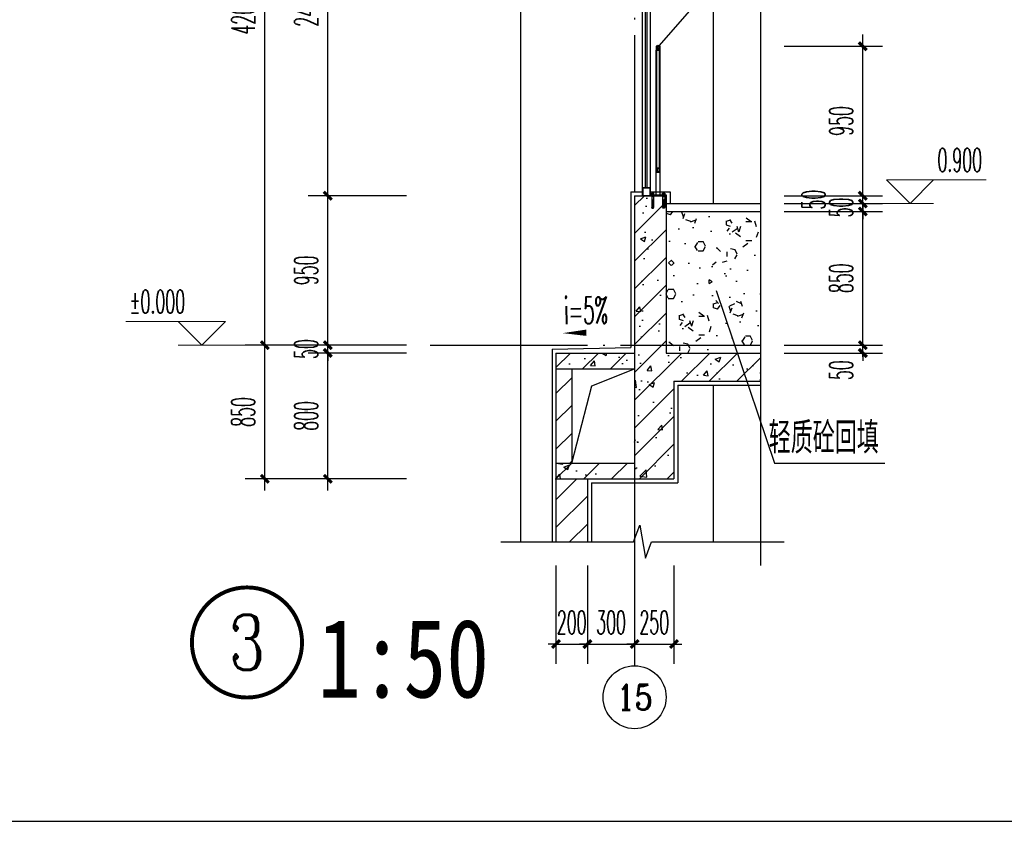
# Model space of a CAD drawing. Extents: x 1779708 to 7299578, y -1121471 to 88434.
# Tile 1016 of 1056: x 7025646 to 7031903, y -976700 to -971604. Entities that reach past the tile are written whole.
import ezdxf
from ezdxf.enums import TextEntityAlignment as Align

# ---------------------------------------------------------------- set-up
doc = ezdxf.new("R2010")
doc.units = 0
doc.header["$LTSCALE"] = 1000
doc.header["$MEASUREMENT"] = 0
doc.linetypes.add('DOTE', pattern=[2.42, 2, -0.2, 0.02, -0.2])
doc.layers.get('0').update_dxf_attribs({"linetype": 'CONTINUOUS'})
doc.layers.get('Defpoints').update_dxf_attribs({"linetype": 'CONTINUOUS'})
for name, color, linetype in [('AXIS', 3, 'CONTINUOUS'), ('AXIS_TEXT', 7, 'CONTINUOUS'), ('DIM_IDEN', 3, 'CONTINUOUS'), ('DIM_LEAD', 3, 'CONTINUOUS'), ('DIM_SYMB', 3, 'CONTINUOUS'), ('DOTE', 1, 'DOTE'), ('LG', 32, 'CONTINUOUS'), ('PUB_TAB', 7, 'CONTINUOUS'), ('PUB_TEXT', 7, 'CONTINUOUS'), ('WALL', 255, 'CONTINUOUS'), ('WINDOW', 2, 'CONTINUOUS'), ('填充细线', 8, 'CONTINUOUS'), ('立面中线', 140, 'CONTINUOUS'), ('粉刷线', 213, 'CONTINUOUS')]:
    doc.layers.add(name, color=color, linetype=linetype)
doc.layers.add('DIM_ELEV', color=3, linetype='CONTINUOUS', lineweight=13)
doc.styles.add('-仿宋_GB2312', font='txt', dxfattribs={"width": 0.8})
doc.styles.add('_TCH_AXIS', font='COMPLEX', dxfattribs={"bigfont": 'GBCBIG'})
doc.styles.add('_TCH_DIM', font='SIMPLEX.shx', dxfattribs={"width": 0.7, "bigfont": 'GBCBIG.shx'})
doc.styles.add('_TCH_DIM_T3', font='SIMPLEX.shx', dxfattribs={"width": 0.494118, "bigfont": 'GBCBIG.shx'})
doc.styles.add('_TCH_LABEL', font='COMPLEX', dxfattribs={"bigfont": 'GBCBIG'})
doc.styles.add('COMPLEX', font='COMPLEX')
doc.styles.add('HZTXT', font='simplex.shx', dxfattribs={"width": 0.7, "bigfont": 'HZTXT.shx'})
doc.dimstyles.new('_TCH_ARCH&&50', dxfattribs={"dimtxt": 148.75, "dimasz": 50, "dimexe": 125, "dimexo": 150, "dimgap": 63.125, "dimtad": 1, "dimdec": 0, "dimzin": 0, "dimdsep": 46, "dimtxsty": '_TCH_DIM_T3', "dimblk": 'ARCHTICK', "dimcen": 0.09, "dimdle": 75, "dimclrt": 7, "dimazin": 2, "dimtfac": 1, "dimtdec": 0, "dimtix": 1, "dimtmove": 2, "dimatfit": 3, "dimfxl": 250, "dimtolj": 1, "dimtzin": 0, "dimarcsym": 0})

# ---------------------------------------------------------------- blocks, each defined once
blk = doc.blocks.new('A$C52F242EC')
at = {"layer": 'LG'}
for p, q in [((37.5, 65.4), (37.5, 984.4)), ((42, 234.4), (42, 984.4)), ((58, 234.4), (58, 984.4)), ((62.5, 65.4), (62.5, 984.4)), ((5.8, 67.3), (24, 67.3)), ((5.8, 65.4), (5.8, 67.3)), ((24, 65.4), (5.8, 65.4)), ((7.6, 74.9), (7.6, 70.5)), ((7.6, 69.1), (7.6, 67.3)), ((22.2, 69.1), (7.6, 69.1)), ((20, 76.4), (9.8, 76.4)), ((20, 69.1), (9.8, 69.1)), ((10.4, 79.1), (11.3, 80)), ((10.4, 79.1), (19.5, 79.1)), ((10.4, 76.4), (10.4, 79.1)), ((10.4, 54.4), (10.4, 65.4)), ((11.3, 80), (18.5, 80)), ((11.3, 70.5), (11.3, 74.9)), ((18.4, 70.5), (18.4, 74.9)), ((18.5, 80), (19.5, 79.1)), ((19.5, 79.1), (19.5, 76.4)), ((19.5, 54.4), (19.5, 65.4)), ((22.2, 70.5), (22.2, 74.9)), ((22.2, 67.3), (22.2, 69.1)), ((24, 67.3), (24, 65.4)), ((89.6, 79.1), (80.5, 79.1)), ((80.5, 54.4), (80.5, 65.4)), ((81.6, 70.5), (81.6, 74.9)), ((88.7, 70.5), (88.7, 74.9)), ((89.6, 54.4), (89.6, 65.4)), ((8.5, 54.4), (8.5, -6.9)), ((21.3, 54.4), (8.5, 54.4)), ((10.4, 34.4), (12.2, 34.4)), ((10.4, -16), (10.4, 34.4)), ((12.2, 34.4), (12.2, -16)), ((17.6, -16), (17.6, 34.4)), ((17.6, 34.4), (19.5, 34.4)), ((19.5, 34.4), (19.5, -16)), ((21.3, -6.9), (21.3, 54.4)), ((8.5, -6.9), (7.9, -16)), ((7.9, -16), (10.4, -16)), ((10.4, -16), (9.5, -20.6)), ((9.5, -20.6), (20.4, -20.6)), ((12.2, -16), (17.6, -16)), ((20.4, -20.6), (19.5, -16)), ((19.5, -16), (21.9, -16)), ((21.9, -16), (21.3, -6.9))]:
    blk.add_line(p, q, dxfattribs=at)
for points in [[(37.5, 1009.4), (62.5, 1009.4), (62.5, 984.4), (37.5, 984.4)], [(42.5, 1004.4), (57.5, 1004.4), (57.5, 989.4), (42.5, 989.4)], [(37.5, 234.4), (62.5, 234.4), (62.5, 209.4), (37.5, 209.4)], [(42.5, 229.4), (57.5, 229.4), (57.5, 214.4), (42.5, 214.4)], [(0, 59.4), (100, 59.4), (100, 65.4), (0, 65.4)], [(76, 65.4), (94.2, 65.4), (94.2, 67.3), (76, 67.3)], [(82.4, -16), (82.4, 34.4), (80.5, 34.4), (80.5, -16), (78.1, -16), (78.7, -6.9), (78.7, 54.4), (91.5, 54.4), (91.5, -6.9), (92.1, -16), (89.6, -16), (89.6, 34.4), (87.8, 34.4), (87.8, -16)]]:
    blk.add_lwpolyline(points, close=True, dxfattribs=at)
blk.add_lwpolyline([(80.9, 69.8, -0.152179), (78.5, 69.8, -0.414214), (77.8, 70.5), (77.8, 74.9, -0.414214), (78.5, 75.6, -0.152179), (80.9, 75.6, -0.414214), (81.6, 74.9, -0.414214), (82.4, 75.6, -0.106972), (88, 75.6, -0.414214), (88.7, 74.9, -0.414214), (89.5, 75.6, -0.163695), (91.6, 75.6, -0.414214), (92.4, 74.9), (92.4, 70.5, -0.414214), (91.6, 69.8, -0.163695), (89.5, 69.8, -0.414214), (88.7, 70.5, -0.414214), (88, 69.8, -0.106972), (82.4, 69.8, -0.414214), (81.6, 70.5, -0.414214)], format="xyb", close=True, dxfattribs=at)
for points in [[(77.8, 67.3), (77.8, 69.1), (92.4, 69.1), (92.4, 67.3)], [(89.6, 76.4), (89.6, 79.1), (88.7, 80), (81.5, 80), (80.5, 79.1), (80.5, 76.4)], [(89.6, -16), (90.5, -20.6), (79.6, -20.6), (80.5, -16)]]:
    blk.add_lwpolyline(points, dxfattribs=at)
for points in [[(79.3, 75.8, 0.133077), (80, 76.4), (90.2, 76.4, 0.130908), (90.8, 75.8)], [(79.3, 69.7, -0.133077), (80, 69.1), (90.2, 69.1, -0.130908), (90.8, 69.6)]]:
    blk.add_lwpolyline(points, format="xyb", dxfattribs=at)
at = {"layer": 'LG', "extrusion": (0, 0, -1)}
for centre, major_axis, start_param, end_param in [((8.4, 74.9), (0.514, 0.514), 3.926991, 5.497787), ((8.4, 70.5), (-0.514, 0.514), 3.926991, 5.497787), ((9.5, 72.4), (2.42, 2.42), -1.10991, -0.460887), ((9.5, 73.1), (-2.42, 2.42), 3.602479, 4.251502), ((8.4, 77.3), (1.17, 1.17), 1.38011, 1.900782), ((8.4, 68.2), (1.17, 1.17), -0.329986, 0.190687), ((10.5, 74.9), (0.514, 0.514), -0.785398, 0.785398), ((10.5, 70.5), (-0.514, 0.514), 2.356194, 3.926991), ((12, 74.9), (0.514, 0.514), 3.926991, 5.497787), ((12, 70.5), (-0.514, 0.514), 3.926991, 5.497787), ((14.8, 62.6), (9.42, 9.42), -0.998532, -0.572265), ((14.8, 82.8), (-9.42, 9.42), 3.713857, 4.140124), ((17.6, 74.9), (-0.514, 0.514), 0.785398, 2.356194), ((17.6, 70.5), (0.514, 0.514), 0.785398, 2.356194), ((19.1, 74.9), (0.514, 0.514), 3.926991, 5.497787), ((19.1, 70.5), (-0.514, 0.514), 3.926991, 5.497787), ((20.3, 71.8), (2.81, 2.81), -1.08744, -0.483357), ((20.3, 73.6), (-2.81, 2.81), 3.624949, 4.229032), ((21.4, 77.3), (1.17, 1.17), 2.80308, 3.332279), ((21.4, 68.2), (1.17, 1.17), 4.521702, 5.050901), ((21.5, 74.9), (0.514, 0.514), -0.785398, 0.785398), ((21.5, 70.5), (-0.514, 0.514), 2.356194, 3.926991)]:
    blk.add_ellipse(centre, major_axis=major_axis, ratio=1, start_param=start_param, end_param=end_param, dxfattribs=at)
blk = doc.blocks.new('_ArchTick')
at = {"color": 0, "linetype": 'ByBlock', "const_width": 0.4}
blk.add_lwpolyline([(-0.5, -0.5), (0.5, 0.5)], dxfattribs=at)
blk = doc.blocks.new('*D1050')
at = {"layer": 'AXIS', "color": 0, "lineweight": -2, "transparency": 16777216}
for p, q in [((7027204, -974598.2), (7027204, -973598.2)), ((7028104, -973673.2), (7027079, -973673.2)), ((7028104, -974523.2), (7027079, -974523.2))]:
    blk.add_line(p, q, dxfattribs=at)
at = {"layer": 'Defpoints', "color": 0, "transparency": 16777216}
for p in [(7027204, -973673.2), (7028254, -973673.2), (7028254, -974523.2)]:
    blk.add_point(p, dxfattribs=at)
at = {"layer": 'AXIS', "color": 0, "lineweight": -2, "transparency": 16777216, "xscale": 50, "yscale": 50, "zscale": 50}
for p, rotation in [((7027204, -973673.2), 90), ((7027204, -974523.2), 270)]:
    blk.add_blockref('_ArchTick', p, dxfattribs=dict(at, rotation=rotation))
at = {"layer": 'AXIS', "color": 7, "transparency": 16777216, "insert": (7027066.5, -974098.2), "char_height": 148.75, "attachment_point": 5, "rotation": 90, "style": '_TCH_DIM_T3'}
blk.add_mtext('\\A1;850', dxfattribs=at)
blk = doc.blocks.new('*D1051')
at = {"layer": 'AXIS', "color": 0, "lineweight": -2, "transparency": 16777216}
for p, q in [((7027204, -973748.2), (7027204, -969398.2)), ((7028104, -969473.2), (7027079, -969473.2)), ((7028104, -973673.2), (7027079, -973673.2))]:
    blk.add_line(p, q, dxfattribs=at)
at = {"layer": 'Defpoints', "color": 0, "transparency": 16777216}
for p in [(7027204, -969473.2), (7028254, -969473.2), (7028254, -973673.2)]:
    blk.add_point(p, dxfattribs=at)
at = {"layer": 'AXIS', "color": 0, "lineweight": -2, "transparency": 16777216, "xscale": 50, "yscale": 50, "zscale": 50}
for p, rotation in [((7027204, -969473.2), 90), ((7027204, -973673.2), 270)]:
    blk.add_blockref('_ArchTick', p, dxfattribs=dict(at, rotation=rotation))
at = {"layer": 'AXIS', "color": 7, "transparency": 16777216, "insert": (7027066.5, -971573.2), "char_height": 148.75, "attachment_point": 5, "rotation": 90, "style": '_TCH_DIM_T3'}
blk.add_mtext('\\A1;4200', dxfattribs=at)
blk = doc.blocks.new('*D1058')
at = {"layer": 'AXIS', "color": 0, "lineweight": -2, "transparency": 16777216}
for p, q in [((7027604, -974598.2), (7027604, -973648.2)), ((7028104, -973723.2), (7027479, -973723.2)), ((7028104, -974523.2), (7027479, -974523.2))]:
    blk.add_line(p, q, dxfattribs=at)
at = {"layer": 'Defpoints', "color": 0, "transparency": 16777216}
for p in [(7027604, -973723.2), (7028254, -973723.2), (7028254, -974523.2)]:
    blk.add_point(p, dxfattribs=at)
at = {"layer": 'AXIS', "color": 0, "lineweight": -2, "transparency": 16777216, "xscale": 50, "yscale": 50, "zscale": 50}
for p, rotation in [((7027604, -973723.2), 90), ((7027604, -974523.2), 270)]:
    blk.add_blockref('_ArchTick', p, dxfattribs=dict(at, rotation=rotation))
at = {"layer": 'AXIS', "color": 7, "transparency": 16777216, "insert": (7027466.5, -974123.2), "char_height": 148.75, "attachment_point": 5, "rotation": 90, "style": '_TCH_DIM_T3'}
blk.add_mtext('\\A1;800', dxfattribs=at)
blk = doc.blocks.new('*D1059')
at = {"layer": 'AXIS', "color": 0, "lineweight": -2, "transparency": 16777216}
for p, q in [((7028104, -973673.2), (7027479, -973673.2)), ((7027604, -973673.2), (7027604, -973623.2)), ((7027604, -973723.2), (7027604, -973673.2)), ((7028104, -973723.2), (7027479, -973723.2)), ((7027604, -973723.2), (7027604, -973773.2))]:
    blk.add_line(p, q, dxfattribs=at)
at = {"layer": 'Defpoints', "color": 0, "transparency": 16777216}
for p in [(7027604, -973673.2), (7028254, -973673.2), (7028254, -973723.2)]:
    blk.add_point(p, dxfattribs=at)
at = {"layer": 'AXIS', "color": 0, "lineweight": -2, "transparency": 16777216, "xscale": 50, "yscale": 50, "zscale": 50}
for p, rotation in [((7027604, -973673.2), 270), ((7027604, -973723.2), 90)]:
    blk.add_blockref('_ArchTick', p, dxfattribs=dict(at, rotation=rotation))
at = {"layer": 'AXIS', "color": 7, "transparency": 16777216, "insert": (7027466.5, -973698.2), "char_height": 148.75, "attachment_point": 5, "rotation": 90, "style": '_TCH_DIM_T3'}
blk.add_mtext('\\A1;50', dxfattribs=at)
blk = doc.blocks.new('*D1060')
at = {"layer": 'AXIS', "color": 0, "lineweight": -2, "transparency": 16777216}
for p, q in [((7027604, -973748.2), (7027604, -972648.2)), ((7028104, -972723.2), (7027479, -972723.2)), ((7028104, -973673.2), (7027479, -973673.2))]:
    blk.add_line(p, q, dxfattribs=at)
at = {"layer": 'Defpoints', "color": 0, "transparency": 16777216}
for p in [(7027604, -972723.2), (7028254, -972723.2), (7028254, -973673.2)]:
    blk.add_point(p, dxfattribs=at)
at = {"layer": 'AXIS', "color": 0, "lineweight": -2, "transparency": 16777216, "xscale": 50, "yscale": 50, "zscale": 50}
for p, rotation in [((7027604, -972723.2), 90), ((7027604, -973673.2), 270)]:
    blk.add_blockref('_ArchTick', p, dxfattribs=dict(at, rotation=rotation))
at = {"layer": 'AXIS', "color": 7, "transparency": 16777216, "insert": (7027466.5, -973198.2), "char_height": 148.75, "attachment_point": 5, "rotation": 90, "style": '_TCH_DIM_T3'}
blk.add_mtext('\\A1;950', dxfattribs=at)
blk = doc.blocks.new('*D1061')
at = {"layer": 'AXIS', "color": 0, "lineweight": -2, "transparency": 16777216}
for p, q in [((7027604, -972798.2), (7027604, -970248.2)), ((7028104, -970323.2), (7027479, -970323.2)), ((7028104, -972723.2), (7027479, -972723.2))]:
    blk.add_line(p, q, dxfattribs=at)
at = {"layer": 'Defpoints', "color": 0, "transparency": 16777216}
for p in [(7027604, -970323.2), (7028254, -970323.2), (7028254, -972723.2)]:
    blk.add_point(p, dxfattribs=at)
at = {"layer": 'AXIS', "color": 0, "lineweight": -2, "transparency": 16777216, "xscale": 50, "yscale": 50, "zscale": 50}
for p, rotation in [((7027604, -970323.2), 90), ((7027604, -972723.2), 270)]:
    blk.add_blockref('_ArchTick', p, dxfattribs=dict(at, rotation=rotation))
at = {"layer": 'AXIS', "color": 7, "transparency": 16777216, "insert": (7027466.5, -971523.2), "char_height": 148.75, "attachment_point": 5, "rotation": 90, "style": '_TCH_DIM_T3'}
blk.add_mtext('\\A1;2400', dxfattribs=at)
blk = doc.blocks.new('*D1102')
at = {"layer": 'AXIS', "color": 0, "lineweight": -2, "transparency": 16777216}
for p, q in [((7030504, -973673.2), (7031129, -973673.2)), ((7031004, -973673.2), (7031004, -973623.2)), ((7031004, -973723.2), (7031004, -973673.2)), ((7030504, -973723.2), (7031129, -973723.2)), ((7031004, -973723.2), (7031004, -973773.2))]:
    blk.add_line(p, q, dxfattribs=at)
at = {"layer": 'Defpoints', "color": 0, "transparency": 16777216}
for p in [(7030354, -973673.2), (7031004, -973673.2), (7030354, -973723.2)]:
    blk.add_point(p, dxfattribs=at)
at = {"layer": 'AXIS', "color": 0, "lineweight": -2, "transparency": 16777216, "xscale": 50, "yscale": 50, "zscale": 50}
for p, rotation in [((7031004, -973673.2), 270), ((7031004, -973723.2), 90)]:
    blk.add_blockref('_ArchTick', p, dxfattribs=dict(at, rotation=rotation))
at = {"layer": 'AXIS', "color": 7, "transparency": 16777216, "insert": (7030866.5, -973832.7), "char_height": 148.75, "attachment_point": 5, "rotation": 90, "style": '_TCH_DIM_T3'}
blk.add_mtext('\\A1;50', dxfattribs=at)
blk = doc.blocks.new('*D1103')
at = {"layer": 'AXIS', "color": 0, "lineweight": -2, "transparency": 16777216}
for p, q in [((7031004, -973748.2), (7031004, -972748.2)), ((7030504, -972823.2), (7031129, -972823.2)), ((7030504, -973673.2), (7031129, -973673.2))]:
    blk.add_line(p, q, dxfattribs=at)
at = {"layer": 'Defpoints', "color": 0, "transparency": 16777216}
for p in [(7030354, -972823.2), (7031004, -972823.2), (7030354, -973673.2)]:
    blk.add_point(p, dxfattribs=at)
at = {"layer": 'AXIS', "color": 0, "lineweight": -2, "transparency": 16777216, "xscale": 50, "yscale": 50, "zscale": 50}
for p, rotation in [((7031004, -972823.2), 90), ((7031004, -973673.2), 270)]:
    blk.add_blockref('_ArchTick', p, dxfattribs=dict(at, rotation=rotation))
at = {"layer": 'AXIS', "color": 7, "transparency": 16777216, "insert": (7030866.5, -973248.2), "char_height": 148.75, "attachment_point": 5, "rotation": 90, "style": '_TCH_DIM_T3'}
blk.add_mtext('\\A1;850', dxfattribs=at)
blk = doc.blocks.new('*D1104')
at = {"layer": 'AXIS', "color": 0, "lineweight": -2, "transparency": 16777216}
for p, q in [((7031004, -972773.2), (7031004, -972723.2)), ((7030504, -972773.2), (7031129, -972773.2)), ((7031004, -972823.2), (7031004, -972773.2)), ((7030504, -972823.2), (7031129, -972823.2)), ((7031004, -972823.2), (7031004, -972873.2))]:
    blk.add_line(p, q, dxfattribs=at)
at = {"layer": 'Defpoints', "color": 0, "transparency": 16777216}
for p in [(7030354, -972773.2), (7031004, -972773.2), (7030354, -972823.2)]:
    blk.add_point(p, dxfattribs=at)
at = {"layer": 'AXIS', "color": 0, "lineweight": -2, "transparency": 16777216, "xscale": 50, "yscale": 50, "zscale": 50}
for p, rotation in [((7031004, -972773.2), 270), ((7031004, -972823.2), 90)]:
    blk.add_blockref('_ArchTick', p, dxfattribs=dict(at, rotation=rotation))
at = {"layer": 'AXIS', "color": 7, "transparency": 16777216, "insert": (7030866.5, -972798.2), "char_height": 148.75, "attachment_point": 5, "rotation": 90, "style": '_TCH_DIM_T3'}
blk.add_mtext('\\A1;50', dxfattribs=at)
blk = doc.blocks.new('*D1105')
at = {"layer": 'AXIS', "color": 0, "lineweight": -2, "transparency": 16777216}
for p, q in [((7031004, -972723.2), (7031004, -972673.2)), ((7030504, -972723.2), (7031129, -972723.2)), ((7031004, -972773.2), (7031004, -972723.2)), ((7030504, -972773.2), (7031129, -972773.2)), ((7031004, -972773.2), (7031004, -972823.2))]:
    blk.add_line(p, q, dxfattribs=at)
at = {"layer": 'Defpoints', "color": 0, "transparency": 16777216}
for p in [(7030354, -972723.2), (7031004, -972723.2), (7030354, -972773.2)]:
    blk.add_point(p, dxfattribs=at)
at = {"layer": 'AXIS', "color": 0, "lineweight": -2, "transparency": 16777216, "xscale": 50, "yscale": 50, "zscale": 50}
for p, rotation in [((7031004, -972723.2), 270), ((7031004, -972773.2), 90)]:
    blk.add_blockref('_ArchTick', p, dxfattribs=dict(at, rotation=rotation))
at = {"layer": 'AXIS', "color": 7, "transparency": 16777216, "insert": (7030691.5, -972748.2), "char_height": 148.75, "attachment_point": 5, "rotation": 90, "style": '_TCH_DIM_T3'}
blk.add_mtext('\\A1;50', dxfattribs=at)
blk = doc.blocks.new('*D1106')
at = {"layer": 'AXIS', "color": 0, "lineweight": -2, "transparency": 16777216}
for p, q in [((7031004, -972798.2), (7031004, -971698.2)), ((7030504, -971773.2), (7031129, -971773.2)), ((7030504, -972723.2), (7031129, -972723.2))]:
    blk.add_line(p, q, dxfattribs=at)
at = {"layer": 'Defpoints', "color": 0, "transparency": 16777216}
for p in [(7030354, -971773.2), (7031004, -971773.2), (7030354, -972723.2)]:
    blk.add_point(p, dxfattribs=at)
at = {"layer": 'AXIS', "color": 0, "lineweight": -2, "transparency": 16777216, "xscale": 50, "yscale": 50, "zscale": 50}
for p, rotation in [((7031004, -971773.2), 90), ((7031004, -972723.2), 270)]:
    blk.add_blockref('_ArchTick', p, dxfattribs=dict(at, rotation=rotation))
at = {"layer": 'AXIS', "color": 7, "transparency": 16777216, "insert": (7030866.5, -972248.2), "char_height": 148.75, "attachment_point": 5, "rotation": 90, "style": '_TCH_DIM_T3'}
blk.add_mtext('\\A1;950', dxfattribs=at)
blk = doc.blocks.new('*D3909')
at = {"layer": 'AXIS', "color": 0, "lineweight": -2, "transparency": 16777216}
for p, q in [((7029054, -975073.2), (7029054, -975698.2)), ((7029254, -975073.2), (7029254, -975698.2)), ((7029054, -975573.2), (7029004, -975573.2)), ((7029054, -975573.2), (7029254, -975573.2)), ((7029254, -975573.2), (7029304, -975573.2))]:
    blk.add_line(p, q, dxfattribs=at)
at = {"layer": 'Defpoints', "color": 0, "transparency": 16777216}
for p in [(7029054, -974923.2), (7029254, -974923.2), (7029254, -975573.2)]:
    blk.add_point(p, dxfattribs=at)
at = {"layer": 'AXIS', "color": 0, "lineweight": -2, "transparency": 16777216, "xscale": 50, "yscale": 50, "zscale": 50}
blk.add_blockref('_ArchTick', (7029054, -975573.2), dxfattribs=at)
at = {"layer": 'AXIS', "color": 0, "lineweight": -2, "transparency": 16777216, "xscale": 50, "yscale": 50, "zscale": 50, "rotation": 180}
blk.add_blockref('_ArchTick', (7029254, -975573.2), dxfattribs=at)
at = {"layer": 'AXIS', "color": 7, "transparency": 16777216, "insert": (7029154, -975435.7), "char_height": 148.75, "attachment_point": 5, "style": '_TCH_DIM_T3'}
blk.add_mtext('\\A1;200', dxfattribs=at)
blk = doc.blocks.new('*D3910')
at = {"layer": 'AXIS', "color": 0, "lineweight": -2, "transparency": 16777216}
for p, q in [((7029254, -975073.2), (7029254, -975698.2)), ((7029554, -975073.2), (7029554, -975698.2)), ((7029254, -975573.2), (7029204, -975573.2)), ((7029254, -975573.2), (7029554, -975573.2)), ((7029554, -975573.2), (7029604, -975573.2))]:
    blk.add_line(p, q, dxfattribs=at)
at = {"layer": 'Defpoints', "color": 0, "transparency": 16777216}
for p in [(7029254, -974923.2), (7029554, -974923.2), (7029554, -975573.2)]:
    blk.add_point(p, dxfattribs=at)
at = {"layer": 'AXIS', "color": 0, "lineweight": -2, "transparency": 16777216, "xscale": 50, "yscale": 50, "zscale": 50}
blk.add_blockref('_ArchTick', (7029254, -975573.2), dxfattribs=at)
at = {"layer": 'AXIS', "color": 0, "lineweight": -2, "transparency": 16777216, "xscale": 50, "yscale": 50, "zscale": 50, "rotation": 180}
blk.add_blockref('_ArchTick', (7029554, -975573.2), dxfattribs=at)
at = {"layer": 'AXIS', "color": 7, "transparency": 16777216, "insert": (7029404, -975435.7), "char_height": 148.75, "attachment_point": 5, "style": '_TCH_DIM_T3'}
blk.add_mtext('\\A1;300', dxfattribs=at)
blk = doc.blocks.new('*D3911')
at = {"layer": 'AXIS', "color": 0, "lineweight": -2, "transparency": 16777216}
for p, q in [((7029554, -975073.2), (7029554, -975698.2)), ((7029804, -975073.2), (7029804, -975698.2)), ((7029554, -975573.2), (7029504, -975573.2)), ((7029554, -975573.2), (7029804, -975573.2)), ((7029804, -975573.2), (7029854, -975573.2))]:
    blk.add_line(p, q, dxfattribs=at)
at = {"layer": 'Defpoints', "color": 0, "transparency": 16777216}
for p in [(7029554, -974923.2), (7029804, -974923.2), (7029804, -975573.2)]:
    blk.add_point(p, dxfattribs=at)
at = {"layer": 'AXIS', "color": 0, "lineweight": -2, "transparency": 16777216, "xscale": 50, "yscale": 50, "zscale": 50}
blk.add_blockref('_ArchTick', (7029554, -975573.2), dxfattribs=at)
at = {"layer": 'AXIS', "color": 0, "lineweight": -2, "transparency": 16777216, "xscale": 50, "yscale": 50, "zscale": 50, "rotation": 180}
blk.add_blockref('_ArchTick', (7029804, -975573.2), dxfattribs=at)
at = {"layer": 'AXIS', "color": 7, "transparency": 16777216, "insert": (7029679, -975435.7), "char_height": 148.75, "attachment_point": 5, "style": '_TCH_DIM_T3'}
blk.add_mtext('\\A1;250', dxfattribs=at)
blk = doc.blocks.new('_AXISO')
blk.add_circle((0, 0), 0.5)
at = {"layer": 'AXIS_TEXT', "style": 'COMPLEX', "width": 1.041667}
blk.add_attdef('A', text='', height=0.56, dxfattribs=at).set_placement((-0.25, -0.28), (0.25, -0.28), align=Align.FIT)

msp = doc.modelspace()

# ---------------------------------------------------------------- hatches: boundary and pattern name
at = {"layer": '填充细线'}
h = msp.add_hatch(dxfattribs=at)
h.set_pattern_fill('钢筋混凝土', color=114, scale=50)
h.set_pattern_definition([(45, (7029054.01, -974523.25), (-88.388, 88.388), []), (50, (7029054.01, -974523.25), (358.63, -31.376), [37.5, -412.5]), (355, (7029054, -974523.25), (-69.376, 376.096), [30, -330]), (100.451, (7029083.9, -974525.86), (289.255, 344.72), [31.87, -350.57]), (46.184, (7029054, -974423.25), (533.62, -82.76), [56.25, -618.75]), (96.636, (7029098.5, -974430.14), (467.33, 487.06), [47.8, -525.86]), (351.184, (7029054, -974423.25), (467.33, 487.06), [45, -495]), (21, (7029104.01, -974448.25), (298.454, -201.31), [37.5, -412.5]), (326, (7029104, -974448.25), (121.66, 362.575), [30, -330]), (71.451, (7029128.9, -974465.02), (420.11, 161.265), [31.87, -350.57]), (37.5, (7029054.01, -974523.25), (6.08, 166.447), [0, -326, 0, -335, 0, -331.25]), (7.5, (7029054.01, -974523.25), (131.535, 197.206), [0, -191, 0, -318.5, 0, -126.25]), (327.5, (7028942.51, -974523.25), (266.911, -11.2774), [0, -125, 0, -390, 0, -517.5]), (317.5, (7028892.51, -974523.25), (291.593, 50.052), [0, -162.5, 0, -259, 0, -367.5])])
h.paths.add_polyline_path([(7029754, -972723.2), (7029554, -972723.2), (7029554, -973723.2), (7029054, -973723.2), (7029054, -973823.2), (7029554, -973823.2), (7029554, -974423.2), (7029054, -974423.2), (7029054, -974523.2), (7029804, -974523.2), (7029804, -973903.2), (7030354, -973903.2), (7030354, -973723.2), (7029754, -973723.2)])
h = msp.add_hatch(dxfattribs=at)
h.set_pattern_fill('加气混凝土', color=114, scale=50)
h.set_pattern_definition([(0, (1621917.4, -27502.94), (300, 600), [0, -600]), (0, (1621566.4, -27583.94), (300, 600), [0, -600]), (0, (1621761.4, -27589.94), (300, 600), [0, -600]), (0, (1621974.4, -27412.94), (300, 600), [0, -600]), (0, (1621725.4, -27619.94), (300, 600), [0, -600]), (0, (1622034.4, -27034.94), (300, 600), [0, -600]), (0, (1621851.4, -27082.94), (300, 600), [0, -600]), (0, (1621947.4, -27157.94), (300, 600), [0, -600]), (0, (1621458.4, -27169.94), (300, 600), [0, -600]), (0, (1621752.4, -27196.94), (300, 600), [0, -600]), (0, (1621638.4, -27349.94), (300, 600), [0, -600]), (0, (1621644.4, -27574.94), (300, 600), [0, -600]), (0, (1621869.4, -27598.94), (300, 600), [0, -600]), (0, (1622034.4, -27334.94), (300, 600), [0, -600]), (0, (1621473.4, -27427.94), (300, 600), [0, -600]), (0, (1621524.4, -27325.94), (300, 600), [0, -600]), (0, (1621758.4, -27367.94), (300, 600), [0, -600]), (0, (1621674.4, -27454.94), (300, 600), [0, -600]), (0, (1621626.4, -27256.94), (300, 600), [0, -600]), (0, (1621701.4, -27031.94), (300, 600), [0, -600]), (0, (1621497.4, -27553.94), (300, 600), [0, -600]), (0, (1621827.4, -27154.94), (300, 600), [0, -600]), (0, (1621548.4, -27145.94), (300, 600), [0, -600]), (0, (1621500.4, -27067.94), (300, 600), [0, -600]), (130.601294, (1621997.513, -27222.8), (-1499.99998343, 1800.00000787), [26.341554, -11037.111]), (18.4349488, (1621954.66, -27211.37), (1499.9999945, 599.9999956), [27.10524, -3767.6279]), (90, (1621954.66, -27237.08), (300, 600), [25.714284, -1174.28565]), (161.565051, (1621980.37, -27245.66), (-1500.0000076, 599.9999553), [27.10524, -3767.6279]), (53.1301023, (1621980.37, -27245.66), (300.0000006, 599.9999997), [28.57143, -2971.4285]), (135, (1622003.23, -27551.37), (-300.000036, 599.999959), [24.24366, -1672.8126]), (45, (1621968.94, -27551.37), (299.999998, 599.9999976), [24.24366, -1672.8126]), (135, (1621986.08, -27568.51), (-300.000036, 599.999959), [24.24366, -1672.8126]), (45, (1621986.08, -27568.51), (299.999998, 599.9999976), [24.24366, -1672.8126]), (116.565051, (1621714.66, -27148.5), (-5e-05, 1199.999967), [31.943826, -638.8765]), (180, (1621700.4, -27119.94), (-300, 600), [34.285716, -565.71425]), (63.434949, (1621651.8, -27148.5), (3e-06, 1199.999994), [31.943826, -638.8765]), (116.565051, (1621666.1, -27177.1), (-5e-05, 1199.999967), [31.943826, -638.8765]), (0, (1621666.1, -27177.1), (300, 600), [34.285716, -565.71425]), (63.434949, (1621700.37, -27177.1), (3e-06, 1199.999994), [31.943826, -638.8765]), (107.102728, (1621940.37, -27351.37), (-899.99996559, 3000.00000484), [38.861346, -16282.9025]), (143.972626, (1621928.94, -27314.23), (-5699.99992774, 4199.99999525), [38.861346, -8122.02]), (180, (1621897.5, -27291.4), (-300, 600), [37.142856, -562.8571]), (36.0273733, (1621828.94, -27314.23), (5699.99995788, 4199.99995472), [38.861346, -8122.02]), (71.5650511, (1621817.51, -27348.51), (900.0000046, 2999.9999948), [36.140316, -3758.5928]), (107.102728, (1621828.942, -27385.656), (-899.99996559, 3000.00000484), [38.861346, -16282.9025]), (143.972626, (1621860.37, -27408.513), (-5699.99992774, 4199.99999525), [38.861346, -8122.02]), (0, (1621860.4, -27408.5), (300, 600), [37.142856, -562.8571]), (36.0273733, (1621897.513, -27408.513), (5699.99995788, 4199.99995472), [38.861346, -8122.02]), (71.5650511, (1621928.94, -27385.66), (900.0000046, 2999.9999948), [36.140316, -3758.5928]), (150.255118, (1621946.085, -27071.37), (-900.0000021, 599.9999926), [23.03502, -4814.3196]), (90, (1621926.08, -27082.8), (300, 600), [22.857144, -1177.14275]), (29.7448813, (1621926.085, -27082.8), (900.0000005, 599.9999972), [23.03502, -4814.3196]), (116.565051, (1621806.1, -27497.1), (-5e-05, 1199.999967), [31.943826, -638.8765]), (168.690067, (1621791.8, -27468.513), (-2700.000002, 599.99998494), [29.137254, -6089.6855]), (41.1859251, (1621740.37, -27482.8), (7499.99995456, 6599.99994229), [30.371844, -12725.802]), (90, (1621740.37, -27511.37), (300, 600), [28.57143, -1171.4285]), (138.814074, (1621763.228, -27531.37), (-7499.99986669, 6600.00004204), [30.371844, -12725.802]), (16.6992442, (1621763.228, -27531.37), (9899.99992552, 2999.99996858), [29.82945, -12498.5375]), (60.9453959, (1621791.8, -27522.8), (299.9999992, 599.9999947), [29.416086, -12325.3395]), (109.983106, (1621554.656, -27245.656), (-1500.00000565, 4199.99998889), [33.442, -14012.1975]), (155.556045, (1621543.228, -27214.228), (-3900.00001487, 1799.9999626), [34.522986, -14465.1315]), (24.4439547, (1621480.37, -27214.228), (3900.00000195, 1799.99999134), [34.522986, -14465.1315]), (70.0168934, (1621468.942, -27245.656), (1500.00000452, 4199.99998958), [33.442, -14012.1975]), (109.983106, (1621480.37, -27277.085), (-1500.00000565, 4199.99998889), [33.442, -14012.1975]), (160.016893, (1621511.8, -27288.514), (-1500.0000009, 599.99997267), [33.442, -6989.3775]), (19.9831065, (1621511.8, -27288.514), (1499.99999176, 599.99999905), [33.442, -6989.3775]), (70.0168934, (1621543.228, -27277.085), (1500.00000452, 4199.99998958), [33.442, -14012.1975]), (122.005383, (1621777.513, -27299.94), (-300.00004026, 599.9999694), [26.95423, -5633.434]), (18.4349488, (1621737.51, -27285.66), (1499.9999945, 599.9999956), [27.10524, -3767.6279]), (90, (1621737.5, -27311.37), (300, 600), [25.714284, -1174.28565]), (161.565051, (1621763.23, -27319.94), (-1500.0000076, 599.9999553), [27.10524, -3767.6279]), (54.4623222, (1621763.228, -27319.942), (2099.99999696, 2999.9999955), [24.57807, -10298.2115]), (116.565051, (1621603.23, -27445.66), (-5e-05, 1199.999967), [31.943826, -638.8765]), (180, (1621588.94, -27417.1), (-300, 600), [31.42857, -568.5714]), (59.0362434, (1621540.37, -27445.656), (300.000001, 599.9999971), [33.31973, -6963.822]), (120.963756, (1621557.513, -27474.23), (-300.000041, 599.99997245), [33.31973, -6963.822]), (0, (1621557.5, -27474.2), (300, 600), [31.42857, -568.5714]), (63.434949, (1621588.94, -27474.23), (3e-06, 1199.999994), [31.943826, -638.8765])])
h.paths.add_polyline_path([(7030354, -972823.2), (7029754, -972823.2), (7029754, -973723.2), (7030354, -973723.2)])
h = msp.add_hatch(dxfattribs=at)
h.set_pattern_fill('普通砖', color=114, scale=50)
h.set_pattern_definition([(45, (1621740.37, -27230.19), (-88.388383, 88.388383), [])])
h.paths.add_polyline_path([(7029154, -973823.2), (7029054, -973823.2), (7029054, -974423.2), (7029154, -974423.2)])
h = msp.add_hatch(dxfattribs=at)
h.set_pattern_fill('普通砖', color=114, scale=50)
h.set_pattern_definition([(45, (7029054.01, -974833.49), (-88.39, 88.39), [])])
h.paths.add_polyline_path([(7029254, -974523.2), (7029054, -974523.2), (7029054, -974923.2), (7029254, -974923.2)])

# ---------------------------------------------------------------- linework, layer by layer
at = {"layer": 'AXIS'}
msp.add_line((7029554, -974923.2), (7029554, -975711.5), dxfattribs=at)
at = {"layer": 'DIM_ELEV'}
for p, q in [((7031304, -972773.2), (7031154, -972623.2)), ((7031154, -972623.2), (7031787.3, -972623.2)), ((7031304, -972773.2), (7031454, -972623.2)), ((7030504, -972773.2), (7031454, -972773.2)), ((7026954, -973523.2), (7026320.7, -973523.2)), ((7026804, -973673.2), (7026654, -973523.2)), ((7026804, -973673.2), (7026954, -973523.2)), ((7027604, -973673.2), (7026654, -973673.2))]:
    msp.add_line(p, q, dxfattribs=at)
at = {"layer": 'DIM_IDEN'}
msp.add_line((7029710, -971771.4), (7030238.2, -971165.8), dxfattribs=at)
msp.add_lwpolyline([(7029713.1, -971778.2, 1), (7029694.9, -971778.2, 1)], format="xyb", close=True, dxfattribs=at)
at = {"layer": 'DIM_IDEN', "const_width": 25}
msp.add_lwpolyline([(7027440.5, -975563.3, 1), (7026740.5, -975563.3, 1)], format="xyb", close=True, dxfattribs=at)
at = {"layer": 'DIM_LEAD'}
for p, q in [((7030072.3, -973325.1), (7030443.6, -974422.8)), ((7030072.3, -973325.1), (7030443.6, -974422.8)), ((7030443.6, -974422.8), (7031143.1, -974422.8))]:
    msp.add_line(p, q, dxfattribs=at)
at = {"layer": 'DIM_SYMB'}
for points in [[(7030354, -948123.2), (7030354, -961542), (7030459, -961580.2), (7030249, -961617.2), (7030354, -961654.5), (7030354, -975073.2)], [(7028704, -974923.2), (7029547.8, -974923.2), (7029586, -974818.2), (7029623, -975028.2), (7029660.3, -974923.2), (7030504, -974923.2)]]:
    msp.add_lwpolyline(points, dxfattribs=at)
msp.add_lwpolyline([(7029405.2, -973591.8, 0, 0, 0), (7029096.8, -973596.9, 0, 40, 0), (7029246.7, -973594.4, 0, 0, 0)], format="xyseb", dxfattribs=at)
at = {"layer": 'DOTE', "linetype": 'DOTE', "ltscale": 0.5}
for p, q in [((7029554, -949923.2), (7029554, -974923.2)), ((7028254, -973673.2), (7030354, -973673.2))]:
    msp.add_line(p, q, dxfattribs=at)
at = {"layer": 'PUB_TAB'}
msp.add_line((7025219.2, -976700.2), (7032419.2, -976700.2), dxfattribs=at)
at = {"layer": 'WALL'}
for p, q in [((7029554, -972723.2), (7029554, -973723.2)), ((7029554, -972723.2), (7029754, -972723.2)), ((7029754, -972723.2), (7029754, -973723.2)), ((7029754, -972823.2), (7030354, -972823.2)), ((7029054, -973723.2), (7029554, -973723.2)), ((7029054, -973723.2), (7029054, -974923.2)), ((7029754, -973723.2), (7030354, -973723.2)), ((7029054, -973823.2), (7029554, -973823.2)), ((7029154, -973823.2), (7029154, -974423.2)), ((7029554, -973823.2), (7029554, -974423.2)), ((7029804, -973903.2), (7029804, -974523.2)), ((7029804, -973903.2), (7030354, -973903.2)), ((7029054, -974423.2), (7029554, -974423.2)), ((7029054, -974523.2), (7029804, -974523.2)), ((7029254, -974523.2), (7029254, -974923.2))]:
    msp.add_line(p, q, dxfattribs=at)
at = {"layer": 'WINDOW'}
for p, q in [((7029604, -972723.2), (7029604, -970373.2)), ((7029654, -972723.2), (7029654, -970373.2))]:
    msp.add_line(p, q, dxfattribs=at)
at = {"layer": 'WINDOW', "color": 4}
for p, q in [((7029624, -972673.2), (7029624, -970373.2)), ((7029634, -972673.2), (7029634, -970373.2))]:
    msp.add_line(p, q, dxfattribs=at)
at = {"layer": 'WINDOW'}
for points in [[(7029654, -972723.2), (7029654, -972673.2), (7029604, -972673.2), (7029604, -972723.2)], [(7029652, -972721.2), (7029652, -972675.2), (7029606, -972675.2), (7029606, -972721.2)]]:
    msp.add_lwpolyline(points, close=True, dxfattribs=at)
at = {"layer": '填充细线', "color": 114}
msp.add_lwpolyline([(7029154, -974423.2), (7029282.4, -973931.9), (7029554, -973823.2)], dxfattribs=at)
at = {"layer": '立面中线'}
for p, q in [((7030054, -965748.2), (7030054, -972773.2)), ((7030054, -973928.2), (7030054, -974923.2))]:
    msp.add_line(p, q, dxfattribs=at)
at = {"layer": '粉刷线'}
for p, q in [((7028829, -970348.2), (7028829, -974923.2)), ((7029529, -972698.2), (7029529, -973688.2)), ((7029529, -972698.2), (7029604, -972698.2)), ((7029754, -972773.2), (7030354, -972773.2)), ((7029029, -973698.2), (7029529, -973688.2)), ((7029029, -973698.2), (7029029, -974923.2)), ((7029829, -973928.2), (7030354, -973928.2)), ((7029829, -973928.2), (7029829, -974548.2)), ((7029279, -974548.2), (7029279, -974923.2)), ((7029279, -974548.2), (7029829, -974548.2))]:
    msp.add_line(p, q, dxfattribs=at)
msp.add_lwpolyline([(7029654, -972698.2), (7029779, -972698.2), (7029779, -972773.2)], dxfattribs=at)

# ---------------------------------------------------------------- block references
at = {"layer": 'AXIS'}
ref = msp.add_blockref('_AXISO', (7029554, -975911.5), dxfattribs=dict(at, xscale=400, yscale=400, zscale=400))
ref.add_attrib('A', '15', dxfattribs={"layer": 'AXIS_TEXT', "height": 160.57, "style": '_TCH_AXIS', "width": 1.034483}).set_placement((7029439.3, -975991.8), (7029668.7, -975991.8), align=Align.FIT)
at = {"layer": 'LG', "xscale": -1}
msp.add_blockref('A$C52F242EC', (7029754, -972782.7), dxfattribs=at)

# ---------------------------------------------------------------- texts
at = {"layer": 'PUB_TEXT', "color": 7}
for s, height, style, width, p in [('0.900', 148.75, '_TCH_DIM', 0.494118, (7031478.3, -972570.7)), ('%%P0.000', 148.75, '_TCH_DIM', 0.494118, (7026344.5, -973470.7)), ('轻质砼回填', 200, 'HZTXT', 0.7, (7030406.2, -974362.8))]:
    msp.add_text(s, height=height, dxfattribs=dict(at, style=style, width=width)).set_placement(p)
at = {"layer": 'PUB_TEXT', "color": 7, "style": '_TCH_DIM', "width": 0.494118}
msp.add_text('i=5%', height=170, rotation=0.95484, dxfattribs=at).set_placement((7029106.1, -973539.5))
at = {"layer": 'PUB_TEXT', "color": 7, "style": '_TCH_LABEL'}
msp.add_text('3', height=349.5, dxfattribs=at).set_placement((7026974.1, -975738.1), (7027207, -975738.1), align=Align.FIT)
at = {"layer": 'PUB_TEXT', "style": '-仿宋_GB2312', "width": 0.8}
msp.add_text('1:50', height=500, dxfattribs=at).set_placement((7027540.5, -975913.3))

# ---------------------------------------------------------------- dimensions: what is measured, and where the dimension line sits
at = {"layer": 'AXIS'}
for p1, p2, distance, picture, middle in [((7028254, -973673.2), (7028254, -969473.2), 1050, '*D1051', (7027066.5, -971573.2)), ((7028254, -972723.2), (7028254, -970323.2), 650, '*D1061', (7027466.5, -971523.2)), ((7030354, -972723.2), (7030354, -971773.2), -650, '*D1106', (7030866.5, -972248.2)), ((7028254, -973673.2), (7028254, -972723.2), 650, '*D1060', (7027466.5, -973198.2)), ((7030354, -972823.2), (7030354, -972773.2), -650, '*D1104', (7030866.5, -972798.2)), ((7030354, -973673.2), (7030354, -972823.2), -650, '*D1103', (7030866.5, -973248.2)), ((7028254, -974523.2), (7028254, -973673.2), 1050, '*D1050', (7027066.5, -974098.2)), ((7028254, -973723.2), (7028254, -973673.2), 650, '*D1059', (7027466.5, -973698.2)), ((7028254, -974523.2), (7028254, -973723.2), 650, '*D1058', (7027466.5, -974123.2)), ((7029054, -974923.2), (7029254, -974923.2), -650, '*D3909', (7029154, -975435.7)), ((7029254, -974923.2), (7029554, -974923.2), -650, '*D3910', (7029404, -975435.7)), ((7029554, -974923.2), (7029804, -974923.2), -650, '*D3911', (7029679, -975435.7))]:
    dim = msp.add_aligned_dim(p1=p1, p2=p2, distance=distance, dimstyle='_TCH_ARCH&&50', dxfattribs=at)
    dim.commit()
    dim.dimension.update_dxf_attribs({"geometry": picture, "text_midpoint": middle})
for base, p1, p2, picture, middle in [((7031004, -972723.2), (7030354, -972773.2), (7030354, -972723.2), '*D1105', (7030691.5, -972748.2)), ((7031004, -973673.2), (7030354, -973723.2), (7030354, -973673.2), '*D1102', (7030866.5, -973832.7))]:
    dim = msp.add_linear_dim(base=base, p1=p1, p2=p2, angle=90, dimstyle='_TCH_ARCH&&50', dxfattribs=at)
    dim.commit()
    dim.dimension.update_dxf_attribs({"geometry": picture, "text_midpoint": middle, "dimtype": 161})

doc.saveas('drawing.dxf')
